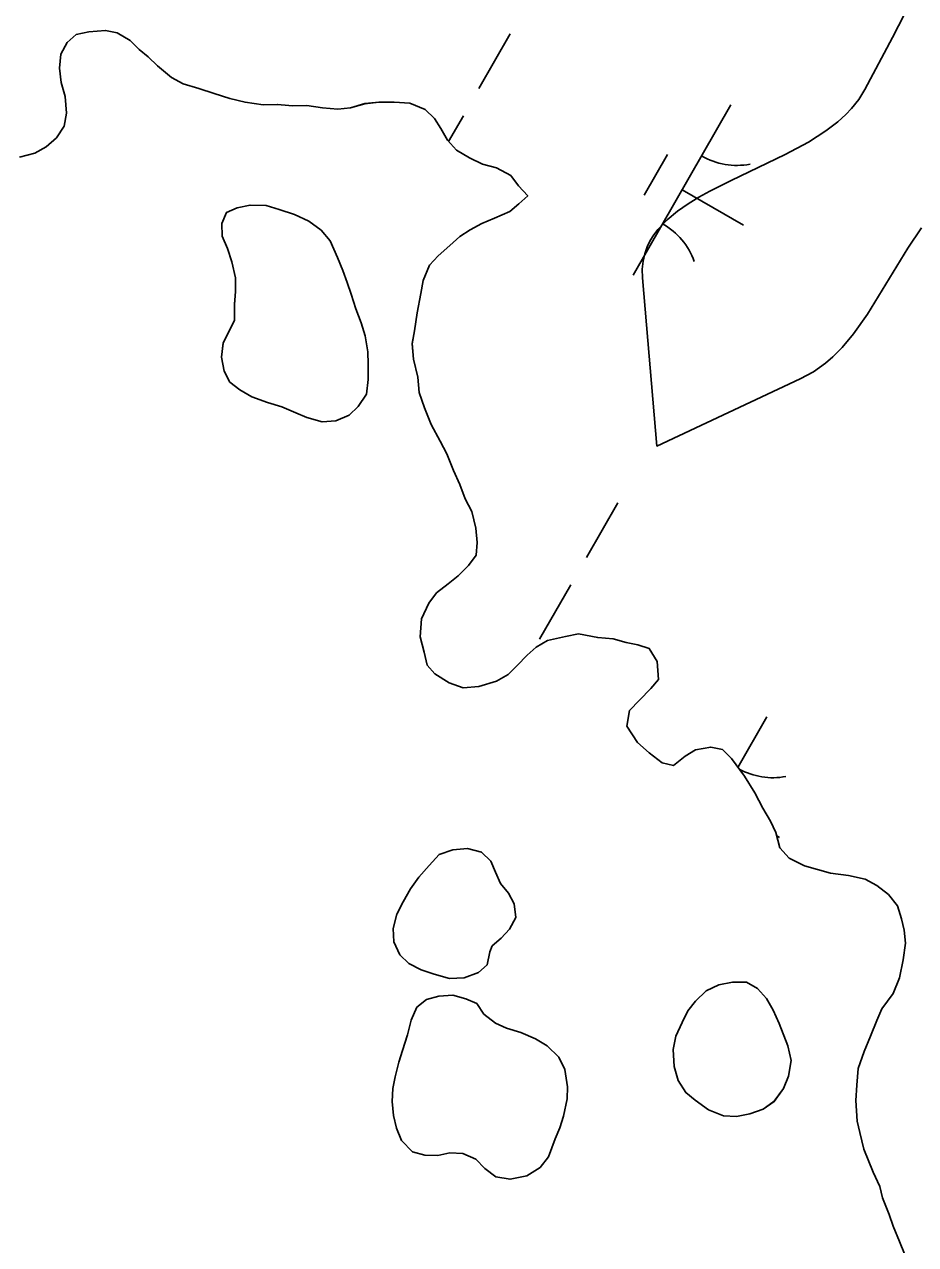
# Model space of a CAD drawing. Extents: x 3930721 to 3950824, y 220441 to 242861.
# Drawn here: x 3944760.9 to 3944987.8, y 232062.2 to 232372.8 of the extents above; entities that cross this region are included whole.
import ezdxf

# ---------------------------------------------------------------- set-up
doc = ezdxf.new("R2010")
doc.units = 0
for name, color, linetype in [('V-SITE-VEGE', 7, 'Continuous'), ('V-TOPO-SHOR', 7, 'Continuous'), ('V-WETL-SWMP', 7, 'Continuous')]:
    doc.layers.add(name, color=color, linetype=linetype)

msp = doc.modelspace()

# ---------------------------------------------------------------- linework, layer by layer
at = {"layer": 'V-SITE-VEGE'}
msp.add_lwpolyline([(3944989.3, 232321.1), (3944985.77, 232315.87), (3944975.55, 232299.1), (3944971.98, 232294.08), (3944969.06, 232290.62), (3944966.7, 232288.25), (3944964.81, 232286.62), (3944961.77, 232284.43), (3944958.44, 232282.6), (3944921.91, 232265.48), (3944918.26, 232308.3), (3944918.2, 232310.55), (3944918.41, 232312.6), (3944918.84, 232314.48), (3944919.46, 232316.21), (3944920.25, 232317.8), (3944921.17, 232319.28), (3944922.2, 232320.64), (3944924.56, 232323.12), (3944927.15, 232325.27), (3944929.88, 232327.17), (3944932.64, 232328.86), (3944935.4, 232330.38), (3944940.87, 232333.14), (3944954.62, 232339.7), (3944960.5, 232342.9), (3944964.94, 232345.74), (3944967.96, 232348.06), (3944970.02, 232349.92), (3944971.43, 232351.4), (3944973.32, 232353.75), (3944974.88, 232356.27), (3944981.87, 232369.48), (3944993.86, 232392.86)], dxfattribs=at)
at = {"layer": 'V-TOPO-SHOR'}
for points in [[(3944866.92, 232346.31), (3944865.26, 232348.92), (3944862.95, 232351.18), (3944859, 232352.78), (3944855.07, 232353.07), (3944851.14, 232353.03), (3944847.55, 232352.66), (3944843.95, 232351.65), (3944840.68, 232351.29), (3944836.75, 232351.58), (3944832.82, 232352.19), (3944829.22, 232352.15), (3944825.28, 232352.44), (3944821.68, 232352.4), (3944817.09, 232353.01), (3944813.16, 232353.96), (3944809.21, 232355.22), (3944805.27, 232356.49), (3944801.33, 232357.76), (3944798.37, 232359.37), (3944794.74, 232362.28), (3944792.42, 232364.55), (3944790.11, 232366.49), (3944787.8, 232368.76), (3944784.5, 232370.69), (3944781.55, 232371.31), (3944777.3, 232370.94), (3944774.03, 232370.26), (3944771.76, 232368.27), (3944770.15, 232365.3), (3944769.86, 232361.7), (3944770.23, 232358.1), (3944771.24, 232354.51), (3944771.61, 232350.26), (3944770.99, 232346.98), (3944769.06, 232344.01), (3944766.46, 232341.7), (3944763.53, 232340.03), (3944759.62, 232339.01)], [(3944977.92, 232119.25), (3944979.2, 232122.21), (3944982.1, 232126.16), (3944983.7, 232130.11), (3944984.64, 232134.7), (3944985.25, 232138.96), (3944984.89, 232142.23), (3944984.2, 232145.17), (3944983.19, 232148.44), (3944980.87, 232151.36), (3944977.9, 232153.62), (3944974.93, 232155.23), (3944970.67, 232156.17), (3944966.08, 232156.77), (3944962.79, 232157.73), (3944959.51, 232158.67), (3944955.56, 232160.6), (3944953.25, 232163.19), (3944952.22, 232167.11), (3944950.88, 232170.04), (3944948.89, 232173.3), (3944946.88, 232177.21), (3944944.22, 232181.44), (3944940.9, 232185.99), (3944938.59, 232188.26), (3944935.64, 232188.88), (3944931.71, 232188.18), (3944929.11, 232186.52), (3944926.19, 232184.2), (3944923.23, 232184.83), (3944919.94, 232187.41), (3944916.96, 232190), (3944914.3, 232194.23), (3944914.92, 232198.16), (3944917.51, 232200.81), (3944920.42, 232203.79), (3944922.36, 232206.1), (3944921.99, 232210.68), (3944919.99, 232213.93), (3944917.04, 232214.88), (3944914.08, 232215.51), (3944910.8, 232216.46), (3944906.87, 232216.74), (3944901.95, 232217.68), (3944898.68, 232216.99), (3944894.11, 232215.96), (3944891.18, 232214.29), (3944888.91, 232212.31), (3944886.31, 232209.66), (3944884.05, 232207.35), (3944881.12, 232205.68), (3944876.55, 232204.32), (3944872.62, 232203.96), (3944869.01, 232205.23), (3944865.38, 232207.48), (3944863.4, 232209.76), (3944862.71, 232213.02), (3944861.69, 232216.94), (3944861.97, 232221.53), (3944863.89, 232225.48), (3944865.83, 232228.11), (3944868.75, 232230.44), (3944871.35, 232232.43), (3944873.95, 232235.07), (3944875.88, 232237.71), (3944876.18, 232240.99), (3944875.81, 232244.58), (3944874.79, 232248.83), (3944873.12, 232252.09), (3944871.77, 232255.68), (3944870.1, 232259.26), (3944868.42, 232263.5), (3944866.75, 232266.76), (3944864.41, 232270.99), (3944862.73, 232275.23), (3944861.38, 232279.14), (3944861.02, 232283.07), (3944859.99, 232287.64), (3944859.62, 232291.56), (3944860.24, 232294.85), (3944860.85, 232299.43), (3944861.78, 232304.36), (3944862.41, 232307.64), (3944864, 232311.58), (3944866.27, 232313.9), (3944869.19, 232316.54), (3944871.79, 232318.86), (3944874.39, 232320.52), (3944877.32, 232322.19), (3944880.58, 232323.53), (3944884.49, 232325.21), (3944886.76, 232327.2), (3944889.03, 232329.19), (3944886.72, 232331.78), (3944884.73, 232334.38), (3944881.1, 232336.31), (3944877.49, 232337.25), (3944874.2, 232338.86), (3944870.91, 232340.79), (3944868.59, 232343.39), (3944866.92, 232346.31)], [(3944814.38, 232297.49), (3944814.34, 232301.58), (3944814.64, 232304.86), (3944814.6, 232308.3), (3944813.74, 232312.38), (3944812.56, 232315.81), (3944811.22, 232318.9), (3944811.19, 232322.18), (3944812.3, 232324.97), (3944815.08, 232326.15), (3944818.34, 232326.83), (3944822.44, 232326.71), (3944825.72, 232325.76), (3944829.66, 232324.49), (3944833.28, 232322.73), (3944836.41, 232320.47), (3944838.73, 232317.71), (3944840.58, 232313.47), (3944841.92, 232310.21), (3944843.1, 232307.11), (3944844.11, 232304.18), (3944845.29, 232300.43), (3944846.64, 232296.84), (3944847.65, 232293.57), (3944848.35, 232289.49), (3944848.38, 232286.38), (3944848.42, 232282.45), (3944847.97, 232278.68), (3944845.87, 232275.55), (3944843.6, 232273.4), (3944840.18, 232271.89), (3944836.74, 232271.69), (3944832.8, 232272.8), (3944830.01, 232273.92), (3944826.39, 232275.52), (3944822.78, 232276.63), (3944818.83, 232278.06), (3944815.71, 232279.83), (3944813.23, 232281.77), (3944811.73, 232284.54), (3944811.04, 232288.13), (3944811.49, 232291.73), (3944814.38, 232297.49)], [(3944879.36, 232136.75), (3944878.74, 232133.47), (3944876.47, 232131.48), (3944872.88, 232130.14), (3944869.12, 232129.93), (3944865.18, 232131.04), (3944861.89, 232132.15), (3944858.77, 232133.76), (3944856.45, 232136.02), (3944854.94, 232139.28), (3944854.75, 232142.72), (3944855.69, 232146.33), (3944857.3, 232149.46), (3944859.23, 232152.75), (3944861.33, 232155.72), (3944863.91, 232158.69), (3944866.5, 232161.5), (3944869.93, 232162.68), (3944873.69, 232163.04), (3944877.3, 232162.1), (3944879.62, 232159.83), (3944880.79, 232157.06), (3944882.13, 232154.13), (3944884.12, 232151.69), (3944885.62, 232148.92), (3944885.98, 232145.49), (3944884.38, 232142.53), (3944882.27, 232140.21), (3944880, 232138.23), (3944879.36, 232136.75)], [(3944955.23, 232112.8), (3944956.09, 232109.04), (3944955.47, 232105.11), (3944954.19, 232101.98), (3944951.77, 232098.69), (3944949.01, 232096.69), (3944945.58, 232095.51), (3944942.15, 232094.82), (3944938.88, 232094.95), (3944935.1, 232096.55), (3944931.64, 232098.97), (3944929.32, 232100.91), (3944927.33, 232104), (3944926.31, 232107.59), (3944926.1, 232111.85), (3944926.72, 232115.29), (3944928.32, 232118.75), (3944929.77, 232121.71), (3944931.71, 232124.18), (3944934.46, 232126.83), (3944937.72, 232128.33), (3944941.15, 232129.02), (3944944.75, 232129.06), (3944947.55, 232127.45), (3944949.87, 232124.86), (3944951.54, 232121.93), (3944953.04, 232118.5), (3944955.23, 232112.8)], [(3944877.88, 232120.85), (3944880.85, 232118.59), (3944883.65, 232117.31), (3944887.26, 232116.2), (3944891.04, 232114.6), (3944894.01, 232112.83), (3944896.98, 232109.92), (3944898.49, 232106.82), (3944899.19, 232102.41), (3944899.06, 232099.3), (3944898.12, 232094.87), (3944897.17, 232091.91), (3944896.05, 232089.12), (3944894.29, 232084.52), (3944892.19, 232081.88), (3944888.78, 232079.71), (3944884.53, 232078.85), (3944880.92, 232079.47), (3944878.12, 232081.57), (3944875.8, 232084), (3944872.51, 232085.44), (3944869.24, 232085.57), (3944866.13, 232084.89), (3944862.86, 232085.02), (3944859.74, 232085.8), (3944856.93, 232088.72), (3944855.59, 232091.82), (3944854.9, 232095.08), (3944854.54, 232098.68), (3944854.67, 232101.96), (3944855.29, 232104.91), (3944856.24, 232108.68), (3944857.19, 232111.64), (3944858.46, 232115.58), (3944859.4, 232119.36), (3944860.84, 232122.65), (3944863.28, 232124.64), (3944866.38, 232125.49), (3944869.98, 232125.68), (3944873.26, 232124.74), (3944876.05, 232123.62), (3944877.88, 232120.85)], [(3944986.08, 232057.12), (3944983.73, 232062.99), (3944982.05, 232066.9), (3944981.04, 232069.84), (3944979.36, 232074.08), (3944978.67, 232077.02), (3944977, 232080.61), (3944974.65, 232086.47), (3944973.62, 232090.72), (3944972.94, 232093.66), (3944972.56, 232098.9), (3944972.85, 232102.83), (3944973.13, 232107.08), (3944974.72, 232111.36), (3944976.32, 232115.3), (3944977.92, 232119.25)]]:
    msp.add_lwpolyline(points, dxfattribs=at)
at = {"layer": 'V-WETL-SWMP'}
for p, q in [((3944774.03, 232370.26), (3944771.76, 232368.27)), ((3944777.3, 232370.94), (3944774.03, 232370.26)), ((3944781.55, 232371.31), (3944777.3, 232370.94)), ((3944784.5, 232370.69), (3944781.55, 232371.31)), ((3944787.8, 232368.76), (3944784.5, 232370.69)), ((3944884.58, 232370.42), (3944876.62, 232356.54)), ((3944771.76, 232368.27), (3944770.15, 232365.3)), ((3944790.11, 232366.49), (3944787.8, 232368.76)), ((3944792.42, 232364.55), (3944790.11, 232366.49)), ((3944770.15, 232365.3), (3944769.86, 232361.7)), ((3944794.74, 232362.28), (3944792.42, 232364.55)), ((3944769.86, 232361.7), (3944770.23, 232358.1)), ((3944798.37, 232359.37), (3944794.74, 232362.28)), ((3944770.23, 232358.1), (3944771.24, 232354.51)), ((3944801.33, 232357.76), (3944798.37, 232359.37)), ((3944805.27, 232356.49), (3944801.33, 232357.76)), ((3944771.24, 232354.51), (3944771.62, 232350.26)), ((3944809.21, 232355.22), (3944805.27, 232356.49)), ((3944813.16, 232353.95), (3944809.21, 232355.22)), ((3944817.09, 232353.01), (3944813.16, 232353.95)), ((3944821.68, 232352.4), (3944817.09, 232353.01)), ((3944825.29, 232352.44), (3944821.68, 232352.4)), ((3944829.22, 232352.15), (3944825.29, 232352.44)), ((3944832.82, 232352.19), (3944829.22, 232352.15)), ((3944836.75, 232351.57), (3944832.82, 232352.19)), ((3944840.68, 232351.29), (3944836.75, 232351.57)), ((3944843.95, 232351.65), (3944840.68, 232351.29)), ((3944847.54, 232352.67), (3944843.95, 232351.65)), ((3944851.14, 232353.03), (3944847.54, 232352.67)), ((3944855.07, 232353.07), (3944851.14, 232353.03)), ((3944859, 232352.78), (3944855.07, 232353.07)), ((3944862.95, 232351.18), (3944859, 232352.78)), ((3944865.26, 232348.92), (3944862.95, 232351.18)), ((3944940.77, 232352.41), (3944915.92, 232309.02)), ((3944771.62, 232350.26), (3944770.99, 232346.98)), ((3944866.93, 232346.31), (3944865.26, 232348.92)), ((3944872.65, 232349.6), (3944868.9, 232343.04)), ((3944770.99, 232346.98), (3944769.06, 232344.01)), ((3944868.59, 232343.38), (3944866.93, 232346.31)), ((3944766.46, 232341.7), (3944763.53, 232340.03)), ((3944769.06, 232344.01), (3944766.46, 232341.7)), ((3944870.91, 232340.79), (3944868.59, 232343.38)), ((3944763.53, 232340.03), (3944759.62, 232339.01)), ((3944874.2, 232338.86), (3944870.91, 232340.79)), ((3944877.49, 232337.25), (3944874.2, 232338.86)), ((3944924.63, 232339.76), (3944918.67, 232329.34)), ((3944881.1, 232336.31), (3944877.49, 232337.25)), ((3944884.73, 232334.38), (3944881.1, 232336.31)), ((3944886.72, 232331.78), (3944884.73, 232334.38)), ((3944889.03, 232329.19), (3944886.72, 232331.78)), ((3944886.76, 232327.2), (3944889.03, 232329.19)), ((3944928.35, 232330.72), (3944943.97, 232321.77)), ((3944884.49, 232325.21), (3944886.76, 232327.2)), ((3944877.32, 232322.19), (3944880.58, 232323.53)), ((3944880.58, 232323.53), (3944884.49, 232325.21)), ((3944871.79, 232318.86), (3944874.39, 232320.52)), ((3944874.39, 232320.52), (3944877.32, 232322.19)), ((3944866.27, 232313.9), (3944869.19, 232316.54)), ((3944869.19, 232316.54), (3944871.79, 232318.86)), ((3944864, 232311.58), (3944866.27, 232313.9)), ((3944862.41, 232307.64), (3944864, 232311.58)), ((3944861.78, 232304.36), (3944862.41, 232307.64)), ((3944860.85, 232299.43), (3944861.78, 232304.36)), ((3944860.24, 232294.85), (3944860.85, 232299.43)), ((3944859.62, 232291.57), (3944860.24, 232294.85)), ((3944859.99, 232287.64), (3944859.62, 232291.57)), ((3944861.02, 232283.07), (3944859.99, 232287.64)), ((3944861.39, 232279.14), (3944861.02, 232283.07)), ((3944862.73, 232275.23), (3944861.39, 232279.14)), ((3944864.41, 232270.99), (3944862.73, 232275.23)), ((3944866.75, 232266.76), (3944864.41, 232270.99)), ((3944868.42, 232263.5), (3944866.75, 232266.76)), ((3944870.1, 232259.26), (3944868.42, 232263.5)), ((3944871.77, 232255.68), (3944870.1, 232259.26)), ((3944873.12, 232252.09), (3944871.77, 232255.68)), ((3944874.79, 232248.83), (3944873.12, 232252.09)), ((3944911.95, 232251.03), (3944904, 232237.15)), ((3944875.81, 232244.58), (3944874.79, 232248.83)), ((3944876.18, 232240.99), (3944875.81, 232244.58)), ((3944875.88, 232237.71), (3944876.18, 232240.99)), ((3944873.94, 232235.07), (3944875.88, 232237.71)), ((3944868.75, 232230.44), (3944871.35, 232232.43)), ((3944871.35, 232232.43), (3944873.94, 232235.07)), ((3944865.83, 232228.11), (3944868.75, 232230.44)), ((3944900.02, 232230.21), (3944892.07, 232216.32)), ((3944863.89, 232225.48), (3944865.83, 232228.11)), ((3944861.97, 232221.53), (3944863.89, 232225.48)), ((3944861.69, 232216.94), (3944861.97, 232221.53)), ((3944862.71, 232213.02), (3944861.69, 232216.94)), ((3944898.68, 232216.99), (3944894.11, 232215.96)), ((3944901.95, 232217.68), (3944898.68, 232216.99)), ((3944906.87, 232216.74), (3944901.95, 232217.68)), ((3944891.18, 232214.29), (3944888.91, 232212.31)), ((3944894.11, 232215.96), (3944891.18, 232214.29)), ((3944910.8, 232216.46), (3944906.87, 232216.74)), ((3944914.08, 232215.51), (3944910.8, 232216.46)), ((3944917.04, 232214.88), (3944914.08, 232215.51)), ((3944919.99, 232213.93), (3944917.04, 232214.88)), ((3944921.99, 232210.68), (3944919.99, 232213.93)), ((3944863.4, 232209.76), (3944862.71, 232213.02)), ((3944888.91, 232212.31), (3944886.31, 232209.66)), ((3944922.36, 232206.1), (3944921.99, 232210.68)), ((3944865.38, 232207.48), (3944863.4, 232209.76)), ((3944869.01, 232205.23), (3944865.38, 232207.48)), ((3944886.31, 232209.66), (3944884.05, 232207.35)), ((3944872.62, 232203.96), (3944869.01, 232205.23)), ((3944876.55, 232204.32), (3944872.62, 232203.96)), ((3944881.12, 232205.68), (3944876.55, 232204.32)), ((3944884.05, 232207.35), (3944881.12, 232205.68)), ((3944920.42, 232203.79), (3944922.36, 232206.1)), ((3944917.51, 232200.81), (3944920.42, 232203.79)), ((3944914.3, 232194.23), (3944914.91, 232198.16)), ((3944914.91, 232198.16), (3944917.51, 232200.81)), ((3944949.92, 232196.53), (3944942.57, 232183.7)), ((3944916.96, 232190), (3944914.3, 232194.23)), ((3944919.93, 232187.41), (3944916.96, 232190)), ((3944935.63, 232188.88), (3944931.71, 232188.18)), ((3944938.59, 232188.26), (3944935.63, 232188.88)), ((3944923.23, 232184.83), (3944919.93, 232187.41)), ((3944929.11, 232186.52), (3944926.19, 232184.2)), ((3944931.71, 232188.18), (3944929.11, 232186.52)), ((3944940.9, 232185.99), (3944938.59, 232188.26)), ((3944944.22, 232181.44), (3944940.9, 232185.99)), ((3944926.19, 232184.2), (3944923.23, 232184.83)), ((3944946.88, 232177.21), (3944944.22, 232181.44)), ((3944948.89, 232173.3), (3944946.88, 232177.21)), ((3944950.88, 232170.05), (3944948.89, 232173.3)), ((3944952.22, 232167.11), (3944950.88, 232170.05)), ((3944953.25, 232163.19), (3944952.22, 232167.11)), ((3944952.44, 232166.28), (3944953.11, 232165.89)), ((3944955.56, 232160.6), (3944953.25, 232163.19)), ((3944959.51, 232158.67), (3944955.56, 232160.6)), ((3944962.79, 232157.73), (3944959.51, 232158.67)), ((3944966.08, 232156.78), (3944962.79, 232157.73)), ((3944970.67, 232156.17), (3944966.08, 232156.78)), ((3944974.93, 232155.23), (3944970.67, 232156.17)), ((3944977.9, 232153.62), (3944974.93, 232155.23)), ((3944980.87, 232151.36), (3944977.9, 232153.62)), ((3944983.19, 232148.44), (3944980.87, 232151.36)), ((3944984.2, 232145.17), (3944983.19, 232148.44)), ((3944984.89, 232142.23), (3944984.2, 232145.17)), ((3944985.25, 232138.96), (3944984.89, 232142.23)), ((3944984.64, 232134.7), (3944985.25, 232138.96)), ((3944983.7, 232130.11), (3944984.64, 232134.7)), ((3944982.1, 232126.16), (3944983.7, 232130.11)), ((3944979.2, 232122.21), (3944982.1, 232126.16)), ((3944977.92, 232119.25), (3944979.2, 232122.21)), ((3944976.32, 232115.3), (3944977.92, 232119.25)), ((3944974.72, 232111.36), (3944976.32, 232115.3)), ((3944973.13, 232107.08), (3944974.72, 232111.36)), ((3944972.85, 232102.83), (3944973.13, 232107.08)), ((3944972.56, 232098.89), (3944972.85, 232102.83)), ((3944972.94, 232093.66), (3944972.56, 232098.89)), ((3944973.62, 232090.72), (3944972.94, 232093.66)), ((3944974.65, 232086.47), (3944973.62, 232090.72)), ((3944977, 232080.61), (3944974.65, 232086.47)), ((3944978.67, 232077.02), (3944977, 232080.61)), ((3944979.36, 232074.08), (3944978.67, 232077.02)), ((3944981.04, 232069.84), (3944979.36, 232074.08)), ((3944982.05, 232066.9), (3944981.04, 232069.84)), ((3944983.73, 232062.99), (3944982.05, 232066.9)), ((3944986.08, 232057.12), (3944983.73, 232062.99))]:
    msp.add_line(p, q, dxfattribs=at)
for points in [[(3944811.49, 232291.74), (3944814.38, 232297.49), (3944814.34, 232301.59), (3944814.64, 232304.86), (3944814.6, 232308.3), (3944813.74, 232312.38), (3944812.56, 232315.81), (3944811.22, 232318.91), (3944811.19, 232322.18), (3944812.3, 232324.97), (3944815.08, 232326.15), (3944818.34, 232326.83), (3944822.44, 232326.71), (3944825.72, 232325.76), (3944829.66, 232324.49), (3944833.28, 232322.73), (3944836.41, 232320.47), (3944838.73, 232317.71), (3944840.58, 232313.47), (3944841.92, 232310.21), (3944843.1, 232307.11), (3944844.11, 232304.18), (3944845.29, 232300.43), (3944846.64, 232296.84), (3944847.65, 232293.57), (3944848.35, 232289.49), (3944848.38, 232286.38), (3944848.42, 232282.45), (3944847.97, 232278.68), (3944845.87, 232275.55), (3944843.6, 232273.4), (3944840.18, 232271.89), (3944836.74, 232271.69), (3944832.8, 232272.8), (3944830.01, 232273.92), (3944826.39, 232275.52), (3944822.78, 232276.63), (3944818.83, 232278.06), (3944815.71, 232279.83), (3944813.23, 232281.77), (3944811.73, 232284.54), (3944811.04, 232288.13)], [(3944879.36, 232136.75), (3944878.74, 232133.47), (3944876.47, 232131.48), (3944872.88, 232130.13), (3944869.12, 232129.93), (3944865.18, 232131.04), (3944861.89, 232132.15), (3944858.76, 232133.76), (3944856.45, 232136.02), (3944854.94, 232139.28), (3944854.75, 232142.72), (3944855.69, 232146.33), (3944857.3, 232149.46), (3944859.23, 232152.75), (3944861.33, 232155.72), (3944863.91, 232158.69), (3944866.5, 232161.5), (3944869.93, 232162.68), (3944873.69, 232163.05), (3944877.3, 232162.1), (3944879.62, 232159.83), (3944880.79, 232157.06), (3944882.13, 232154.13), (3944884.12, 232151.69), (3944885.62, 232148.92), (3944885.98, 232145.49), (3944884.38, 232142.53), (3944882.27, 232140.21), (3944880, 232138.23)], [(3944955.23, 232112.8), (3944956.09, 232109.04), (3944955.47, 232105.11), (3944954.19, 232101.98), (3944951.77, 232098.68), (3944949.01, 232096.69), (3944945.58, 232095.51), (3944942.15, 232094.82), (3944938.88, 232094.95), (3944935.1, 232096.55), (3944931.63, 232098.97), (3944929.32, 232100.91), (3944927.33, 232104), (3944926.31, 232107.59), (3944926.1, 232111.85), (3944926.72, 232115.29), (3944928.32, 232118.75), (3944929.77, 232121.71), (3944931.71, 232124.18), (3944934.46, 232126.83), (3944937.72, 232128.33), (3944941.15, 232129.02), (3944944.75, 232129.06), (3944947.55, 232127.45), (3944949.87, 232124.86), (3944951.54, 232121.93), (3944953.04, 232118.51)], [(3944877.88, 232120.85), (3944880.85, 232118.59), (3944883.65, 232117.31), (3944887.26, 232116.2), (3944891.04, 232114.6), (3944894.01, 232112.83), (3944896.98, 232109.92), (3944898.49, 232106.82), (3944899.19, 232102.41), (3944899.06, 232099.3), (3944898.12, 232094.87), (3944897.17, 232091.91), (3944896.05, 232089.12), (3944894.29, 232084.52), (3944892.19, 232081.88), (3944888.78, 232079.71), (3944884.53, 232078.85), (3944880.92, 232079.47), (3944878.12, 232081.57), (3944875.8, 232084), (3944872.51, 232085.44), (3944869.24, 232085.57), (3944866.13, 232084.89), (3944862.86, 232085.02), (3944859.74, 232085.8), (3944856.93, 232088.72), (3944855.59, 232091.82), (3944854.9, 232095.08), (3944854.54, 232098.68), (3944854.67, 232101.96), (3944855.29, 232104.91), (3944856.23, 232108.68), (3944857.19, 232111.64), (3944858.46, 232115.58), (3944859.4, 232119.36), (3944860.84, 232122.65), (3944863.28, 232124.64), (3944866.38, 232125.49), (3944869.98, 232125.68), (3944873.26, 232124.74), (3944876.06, 232123.62)]]:
    msp.add_lwpolyline(points, close=True, dxfattribs=at)
for centre, start, end in [((3944942.28, 232354.57), 239.4279, 280.9715), ((3944914.83, 232306.63), 19.4279, 60.9715), ((3944951.43, 232198.69), 240.9627, 280.9715)]:
    msp.add_arc(centre, 17.62, start, end, dxfattribs=at)

doc.saveas('drawing.dxf')
